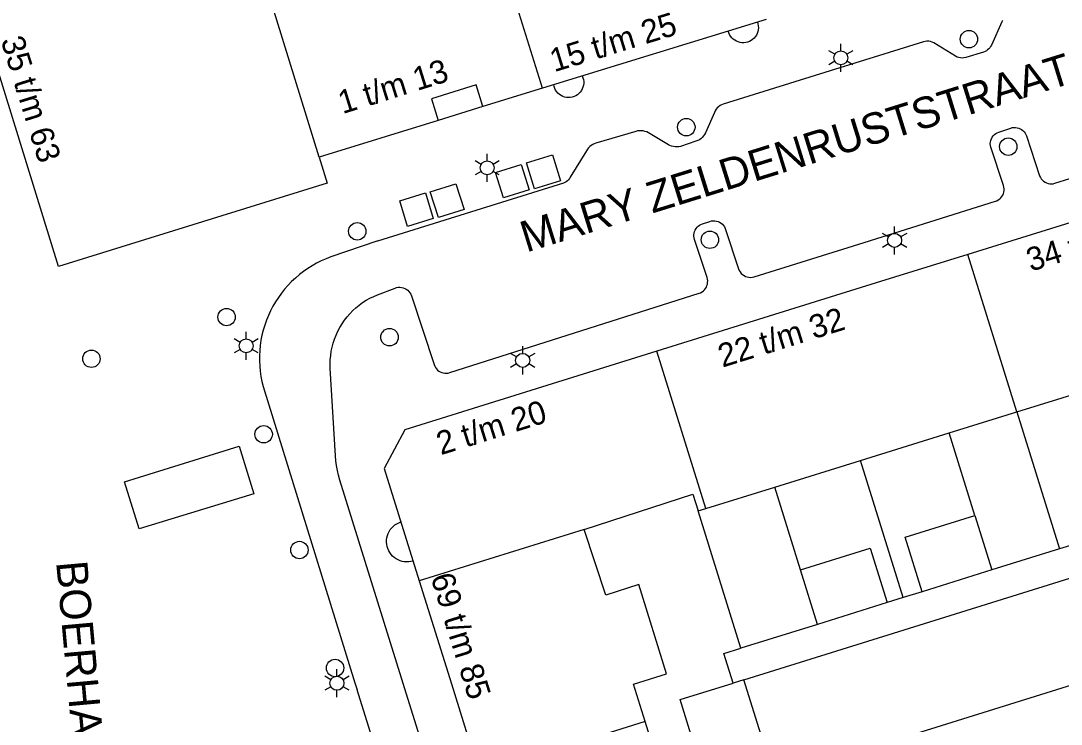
# Model space of a CAD drawing. Extents: x 122462 to 123306, y 485548 to 486417.
# Drawn here: x 122670.3 to 122737.2, y 485893.5 to 485938.7 of the extents above; entities that cross this region are included whole.
import ezdxf

# ---------------------------------------------------------------- set-up
doc = ezdxf.new("R2010")
doc.units = 0
for name, color, linetype in [('B-WE-IE-MEUBILAIR_WEGMEUBILAIR_VERKEERSBORD-S', 7, 'Continuous'), ('Level 1', 7, 'Continuous'), ('Level 11', 7, 'Continuous'), ('Level 17', 7, 'Continuous'), ('Level 19', 7, 'Continuous'), ('Level 2', 7, 'Continuous'), ('Level 22', 7, 'Continuous'), ('Level 4', 7, 'Continuous'), ('Level 42', 7, 'Continuous'), ('Level 50', 7, 'Continuous'), ('Level 53', 7, 'Continuous'), ('N-WE-GR-BOOM_DOORWORTELBARE RUIMTE-G', 7, 'Continuous')]:
    doc.layers.add(name, color=color, linetype=linetype)

msp = doc.modelspace()

# ---------------------------------------------------------------- linework, layer by layer
at = {"layer": 'Level 1'}
for p, q in [((122718.211, 485938.773), (122703.855, 485934.363)), ((122751.15, 485929.89), (122731.177, 485923.673)), ((122734.321, 485913.554), (122738.788, 485914.942)), ((122729.976, 485912.205), (122734.321, 485913.554)), ((122724.282, 485910.436), (122729.976, 485912.205)), ((122718.77, 485908.724), (122724.282, 485910.436)), ((122714.35, 485907.351), (122718.77, 485908.724)), ((122713.855, 485907.197), (122714.35, 485907.351))]:
    msp.add_line(p, q, dxfattribs=at)
for points in [[(122689.51, 485929.914), (122690.02, 485928.258), (122672.762, 485922.893), (122667.73, 485939.133), (122669.405, 485939.637)], [(122703.855, 485934.363), (122700.03, 485933.188), (122699.6, 485934.573), (122696.716, 485933.676), (122697.147, 485932.291), (122689.51, 485929.914)], [(122731.177, 485923.673), (122725.294, 485921.842), (122711.202, 485917.454)], [(122711.202, 485917.454), (122695.009, 485912.401), (122693.682, 485909.924), (122695.939, 485902.691)], [(122706.534, 485905.997), (122713.513, 485908.264), (122713.855, 485907.197)], [(122710.451, 485893.656), (122709.705, 485896.053), (122711.829, 485896.733), (122710.046, 485902.463), (122707.921, 485901.783), (122706.534, 485905.997)], [(122695.939, 485902.691), (122698.003, 485896.075), (122699.795, 485890.331)], [(122715.899, 485884.631), (122713.499, 485883.862), (122710.451, 485893.656)]]:
    msp.add_lwpolyline(points, dxfattribs=at)
at = {"layer": 'Level 11'}
msp.add_line((122700.03, 485933.188), (122697.147, 485932.291), dxfattribs=at)
for points in [[(122717.655, 485938.602), (122717.692, 485938.484), (122717.713, 485938.363), (122717.719, 485938.24), (122717.71, 485938.117), (122717.685, 485937.997), (122717.646, 485937.88), (122717.592, 485937.769), (122717.524, 485937.666), (122717.444, 485937.573), (122717.353, 485937.49), (122717.252, 485937.419), (122717.144, 485937.361), (122717.028, 485937.318), (122716.909, 485937.289), (122716.786, 485937.276), (122716.663, 485937.278), (122716.541, 485937.295), (122716.422, 485937.328), (122716.309, 485937.376), (122716.202, 485937.437), (122716.104, 485937.511), (122716.015, 485937.597), (122715.939, 485937.693), (122715.875, 485937.799), (122715.825, 485937.911), (122715.789, 485938.029)], [(122706.403, 485935.146), (122706.45, 485935.032), (122706.483, 485934.912), (122706.5, 485934.79), (122706.501, 485934.666), (122706.486, 485934.543), (122706.455, 485934.423), (122706.41, 485934.308), (122706.35, 485934.2), (122706.277, 485934.1), (122706.192, 485934.01), (122706.096, 485933.932), (122705.991, 485933.867), (122705.878, 485933.816), (122705.76, 485933.779), (122705.638, 485933.758), (122705.514, 485933.753), (122705.391, 485933.764), (122705.27, 485933.79), (122705.153, 485933.832), (122705.043, 485933.888), (122704.941, 485933.957), (122704.848, 485934.04), (122704.767, 485934.133), (122704.698, 485934.236), (122704.643, 485934.347), (122704.603, 485934.464), (122704.578, 485934.585)], [(122695.541, 485903.967), (122695.403, 485903.933), (122695.262, 485903.914), (122695.12, 485903.911), (122694.978, 485903.922), (122694.839, 485903.949), (122694.703, 485903.991), (122694.572, 485904.047), (122694.448, 485904.117), (122694.333, 485904.199), (122694.227, 485904.294), (122694.132, 485904.4), (122694.048, 485904.515), (122693.978, 485904.638), (122693.921, 485904.769), (122693.879, 485904.904), (122693.851, 485905.044), (122693.839, 485905.185), (122693.842, 485905.327), (122693.86, 485905.468), (122693.894, 485905.607), (122693.942, 485905.74), (122694.004, 485905.868), (122694.079, 485905.989), (122694.167, 485906.1), (122694.267, 485906.202), (122694.377, 485906.292), (122694.496, 485906.37), (122694.622, 485906.434), (122694.755, 485906.485)]]:
    msp.add_lwpolyline(points, dxfattribs=at)
at = {"layer": 'Level 17'}
for points in [[(122733.402, 485938.711), (122733.357, 485938.625), (122732.685, 485937.12), (122732.64, 485937.034), (122732.585, 485936.953), (122732.52, 485936.88), (122732.447, 485936.816), (122732.367, 485936.761), (122732.28, 485936.716), (122732.189, 485936.682), (122731.036, 485936.329), (122730.927, 485936.304), (122730.815, 485936.294), (122730.703, 485936.3), (122730.593, 485936.321), (122730.487, 485936.358), (122730.387, 485936.41), (122728.982, 485937.262), (122728.882, 485937.314), (122728.775, 485937.35), (122728.664, 485937.372), (122728.551, 485937.378), (122728.439, 485937.368), (122728.329, 485937.342), (122721.358, 485935.173), (122715.463, 485933.339), (122715.358, 485933.293), (122715.258, 485933.235), (122715.166, 485933.167), (122715.082, 485933.088), (122715.008, 485933), (122714.944, 485932.904), (122714.892, 485932.802), (122714.316, 485931.492), (122714.261, 485931.385), (122714.194, 485931.285), (122714.115, 485931.194), (122714.026, 485931.113), (122713.928, 485931.044), (122713.822, 485930.987), (122713.71, 485930.943), (122712.714, 485930.62), (122712.602, 485930.596), (122712.487, 485930.585), (122712.372, 485930.587), (122712.258, 485930.602), (122712.147, 485930.63), (122712.039, 485930.671), (122711.937, 485930.724), (122710.652, 485931.487), (122710.546, 485931.542), (122710.433, 485931.584), (122710.317, 485931.612), (122710.198, 485931.626), (122710.078, 485931.625), (122709.959, 485931.61), (122709.843, 485931.581), (122707.29, 485930.82), (122707.182, 485930.781), (122707.079, 485930.731), (122706.982, 485930.67), (122706.892, 485930.6), (122706.809, 485930.52), (122706.736, 485930.432), (122706.672, 485930.337), (122705.633, 485928.629), (122705.585, 485928.544), (122705.527, 485928.467)], [(122713.853, 485925.489), (122713.936, 485925.552), (122714.027, 485925.604), (122714.124, 485925.643), (122714.599, 485925.8), (122714.705, 485925.827), (122714.813, 485925.84), (122714.922, 485925.837), (122715.029, 485925.82), (122715.134, 485925.789), (122715.233, 485925.743), (122715.325, 485925.685), (122715.408, 485925.614), (122715.481, 485925.533), (122715.542, 485925.443), (122715.59, 485925.345), (122716.453, 485922.748), (122716.496, 485922.644), (122716.554, 485922.546), (122716.624, 485922.458), (122716.706, 485922.381), (122716.799, 485922.316), (122716.899, 485922.264), (122717.006, 485922.227), (122717.117, 485922.206), (122717.23, 485922.2), (122717.342, 485922.21), (122717.452, 485922.236), (122724.524, 485924.451), (122732.943, 485927.088), (122733.042, 485927.126), (122733.134, 485927.177), (122733.22, 485927.24), (122733.296, 485927.313), (122733.362, 485927.396), (122733.416, 485927.487), (122733.458, 485927.584), (122733.486, 485927.686), (122733.501, 485927.791), (122733.502, 485927.897), (122733.489, 485928.002), (122733.462, 485928.104), (122732.642, 485930.575), (122732.622, 485930.682), (122732.616, 485930.791), (122732.625, 485930.9), (122732.649, 485931.006), (122732.688, 485931.108), (122732.739, 485931.204), (122732.804, 485931.292), (122732.88, 485931.371), (122732.965, 485931.438), (122733.059, 485931.493), (122733.16, 485931.535), (122733.928, 485931.794), (122734.03, 485931.821), (122734.134, 485931.834), (122734.239, 485931.834), (122734.343, 485931.82), (122734.444, 485931.792), (122734.541, 485931.751), (122734.632, 485931.698), (122734.715, 485931.634), (122734.789, 485931.559), (122734.852, 485931.475), (122734.904, 485931.383), (122734.943, 485931.286), (122735.787, 485928.718), (122735.833, 485928.619), (122735.893, 485928.528), (122735.964, 485928.445), (122736.046, 485928.373), (122736.137, 485928.313), (122736.235, 485928.266), (122736.339, 485928.232), (122736.446, 485928.213), (122736.555, 485928.209), (122736.664, 485928.22), (122736.77, 485928.245), (122752.178, 485933.044)], [(122705.527, 485928.467), (122705.457, 485928.399), (122705.379, 485928.341), (122705.294, 485928.295), (122705.203, 485928.261), (122693.259, 485924.525), (122693.211, 485924.52), (122690.257, 485923.513), (122689.947, 485923.393), (122689.642, 485923.258), (122689.345, 485923.109), (122689.055, 485922.945), (122688.773, 485922.768), (122688.5, 485922.578), (122688.237, 485922.375), (122687.984, 485922.159), (122687.741, 485921.931), (122687.509, 485921.692), (122687.289, 485921.442), (122687.082, 485921.182), (122686.887, 485920.912), (122686.705, 485920.633), (122686.537, 485920.346), (122686.383, 485920.051), (122686.244, 485919.749), (122686.119, 485919.441), (122686.009, 485919.127), (122685.914, 485918.808), (122685.834, 485918.484), (122685.77, 485918.158), (122685.722, 485917.829), (122685.69, 485917.497), (122685.674, 485917.165), (122685.673, 485916.832), (122685.689, 485916.5), (122685.721, 485916.168), (122685.768, 485915.839), (122685.831, 485915.512), (122685.91, 485915.189), (122691.807, 485896.151), (122691.95, 485895.69)], [(122703.23, 485869.439), (122694.91, 485896.113), (122690.836, 485909.176), (122690.749, 485909.481), (122690.677, 485909.79), (122690.62, 485910.102), (122690.578, 485910.417), (122690.552, 485910.733), (122690.224, 485916.36), (122690.216, 485916.633), (122690.224, 485916.906), (122690.247, 485917.178), (122690.286, 485917.448), (122690.34, 485917.716), (122690.409, 485917.98), (122690.494, 485918.24), (122690.593, 485918.494), (122690.707, 485918.743), (122690.834, 485918.984), (122690.975, 485919.218), (122691.129, 485919.443), (122691.296, 485919.659), (122691.475, 485919.866), (122691.666, 485920.061), (122691.867, 485920.246), (122692.079, 485920.418), (122692.3, 485920.579), (122692.53, 485920.726), (122692.768, 485920.86), (122693.013, 485920.98), (122693.265, 485921.086), (122694.382, 485921.517), (122694.485, 485921.549), (122694.592, 485921.567), (122694.699, 485921.571), (122694.807, 485921.56), (122694.912, 485921.534), (122695.012, 485921.495), (122695.107, 485921.442), (122695.193, 485921.377), (122695.27, 485921.301), (122695.336, 485921.216), (122695.389, 485921.122), (122695.43, 485921.022), (122696.89, 485916.592), (122696.929, 485916.496), (122696.98, 485916.405), (122697.042, 485916.322), (122697.115, 485916.247), (122697.196, 485916.183), (122697.286, 485916.13), (122697.381, 485916.089), (122697.481, 485916.06), (122697.584, 485916.045), (122697.688, 485916.043), (122697.791, 485916.055), (122697.892, 485916.08), (122713.912, 485921.176), (122714.01, 485921.215), (122714.101, 485921.266), (122714.185, 485921.329), (122714.261, 485921.403), (122714.325, 485921.485), (122714.379, 485921.576), (122714.42, 485921.673), (122714.448, 485921.774), (122714.463, 485921.878), (122714.464, 485921.983), (122714.451, 485922.087), (122714.424, 485922.189), (122713.616, 485924.633), (122713.59, 485924.734), (122713.577, 485924.838), (122713.578, 485924.942), (122713.593, 485925.046), (122713.621, 485925.147), (122713.661, 485925.243), (122713.714, 485925.333), (122713.779, 485925.416), (122713.853, 485925.489)], [(122677.946, 485906.042), (122676.997, 485909.066), (122684.361, 485911.36), (122685.315, 485908.301), (122677.946, 485906.042)]]:
    msp.add_lwpolyline(points, dxfattribs=at)
at = {"layer": 'Level 19'}
for p, q in [((122734.321, 485913.554), (122737.055, 485904.75)), ((122731.625, 485906.897), (122729.976, 485912.205)), ((122727.02, 485901.62), (122724.282, 485910.436)), ((122720.423, 485903.402), (122718.77, 485908.724)), ((122716.598, 485898.366), (122713.855, 485907.197)), ((122741.503, 485906.138), (122737.055, 485904.75)), ((122737.055, 485904.75), (122732.717, 485903.397)), ((122728.246, 485902.002), (122727.02, 485901.62)), ((122727.02, 485901.62), (122725.993, 485901.299)), ((122721.516, 485899.901), (122716.598, 485898.366)), ((122716.792, 485896.349), (122716.093, 485896.131))]:
    msp.add_line(p, q, dxfattribs=at)
for points in [[(122716.093, 485896.131), (122715.502, 485898.024), (122716.598, 485898.366)], [(122715.899, 485884.631), (122712.694, 485895.07), (122716.093, 485896.131)]]:
    msp.add_lwpolyline(points, dxfattribs=at)
at = {"layer": 'Level 2'}
for p, q in [((122731.625, 485906.897), (122732.717, 485903.397)), ((122716.792, 485896.349), (122745.957, 485905.45)), ((122721.516, 485899.901), (122720.423, 485903.402)), ((122732.717, 485903.397), (122728.246, 485902.002)), ((122725.993, 485901.299), (122721.516, 485899.901))]:
    msp.add_line(p, q, dxfattribs=at)
for points in [[(122728.246, 485902.002), (122727.154, 485905.502), (122731.625, 485906.897)], [(122745.957, 485905.45), (122747.928, 485899.135), (122718.763, 485890.034), (122716.792, 485896.349)], [(122720.423, 485903.402), (122724.901, 485904.799), (122725.993, 485901.299)]]:
    msp.add_lwpolyline(points, dxfattribs=at)
at = {"layer": 'Level 22'}
msp.add_line((122692.989, 485892.335), (122691.95, 485895.69), dxfattribs=at)
at = {"layer": 'Level 4'}
for p, q in [((122703.855, 485934.363), (122700.301, 485945.756)), ((122689.51, 485929.914), (122686.414, 485939.914)), ((122734.321, 485913.554), (122731.177, 485923.673)), ((122714.35, 485907.351), (122711.202, 485917.454)), ((122706.534, 485905.997), (122695.939, 485902.691)), ((122710.451, 485893.656), (122699.795, 485890.331))]:
    msp.add_line(p, q, dxfattribs=at)
at = {"layer": 'Level 42'}
for points in [[(122703.337, 485927.896), (122702.822, 485929.561), (122704.487, 485930.076), (122705.002, 485928.411), (122703.337, 485927.896)], [(122701.356, 485927.305), (122700.843, 485928.948), (122702.486, 485929.461), (122702.999, 485927.818), (122701.356, 485927.305)], [(122697.164, 485926.042), (122696.646, 485927.692), (122698.296, 485928.21), (122698.814, 485926.56), (122697.164, 485926.042)], [(122695.189, 485925.472), (122694.681, 485927.122), (122696.331, 485927.63), (122696.839, 485925.98), (122695.189, 485925.472)]]:
    msp.add_lwpolyline(points, dxfattribs=at)
at = {"layer": 'Level 50'}
for p, q in [((122723.018, 485936.759), (122723.018, 485937.209)), ((122722.628, 485936.534), (122722.238, 485936.759)), ((122723.797, 485936.759), (122723.407, 485936.534)), ((122722.628, 485936.084), (122722.238, 485935.859)), ((122723.018, 485935.409), (122723.018, 485935.859)), ((122723.797, 485935.859), (122723.407, 485936.084)), ((122700.299, 485929.688), (122700.299, 485930.138)), ((122699.909, 485929.463), (122699.519, 485929.688)), ((122701.078, 485929.688), (122700.688, 485929.463)), ((122699.909, 485929.013), (122699.519, 485928.788)), ((122700.299, 485928.338), (122700.299, 485928.788)), ((122701.078, 485928.788), (122700.688, 485929.013)), ((122726.47, 485925.029), (122726.47, 485925.479)), ((122726.08, 485924.804), (122725.69, 485925.029)), ((122727.249, 485925.029), (122726.859, 485924.804)), ((122726.08, 485924.354), (122725.69, 485924.129)), ((122726.47, 485923.679), (122726.47, 485924.129)), ((122727.249, 485924.129), (122726.859, 485924.354)), ((122684.82, 485918.249), (122684.82, 485918.699)), ((122684.43, 485918.024), (122684.04, 485918.249)), ((122685.599, 485918.249), (122685.209, 485918.024)), ((122702.58, 485917.319), (122702.58, 485917.769)), ((122684.43, 485917.574), (122684.04, 485917.349)), ((122684.82, 485916.899), (122684.82, 485917.349)), ((122685.599, 485917.349), (122685.209, 485917.574)), ((122702.19, 485917.094), (122701.8, 485917.319)), ((122703.359, 485917.319), (122702.969, 485917.094)), ((122702.19, 485916.644), (122701.8, 485916.419)), ((122702.58, 485915.969), (122702.58, 485916.419)), ((122703.359, 485916.419), (122702.969, 485916.644)), ((122690.65, 485896.569), (122690.65, 485897.019)), ((122690.26, 485896.344), (122689.87, 485896.569)), ((122691.429, 485896.569), (122691.039, 485896.344)), ((122690.26, 485895.894), (122689.87, 485895.669)), ((122691.429, 485895.669), (122691.039, 485895.894)), ((122690.65, 485895.219), (122690.65, 485895.669))]:
    msp.add_line(p, q, dxfattribs=at)
for centre in [(122723.018, 485936.309), (122700.299, 485929.238), (122726.47, 485924.579), (122684.82, 485917.799), (122702.58, 485916.869), (122690.65, 485896.119)]:
    msp.add_circle(centre, 0.45, dxfattribs=at)
at = {"layer": 'Level 53'}
for centre in [(122731.245, 485937.507), (122713.09, 485931.852), (122733.772, 485930.6), (122691.955, 485925.16), (122714.606, 485924.616), (122683.56, 485919.649), (122694.027, 485918.357), (122674.88, 485916.969), (122685.94, 485912.119), (122688.24, 485904.679), (122690.53, 485897.099)]:
    msp.add_circle(centre, 0.56, dxfattribs=at)

# ---------------------------------------------------------------- texts
at = {"layer": 'B-WE-IE-MEUBILAIR_WEGMEUBILAIR_VERKEERSBORD-S'}
for s, rotation, p in [('15 t/m 25', 17.07619, (122704.606, 485935.38)), ('35 t/m 63', 287.22317, (122669.043, 485937.438)), ('1 t/m 13', 17.27707, (122691.011, 485932.688)), ('34 t/m 44', 17.28891, (122735.216, 485922.56)), ('22 t/m 32', 17.28891, (122715.412, 485916.397)), ('2 t/m 20', 17.28891, (122697.324, 485910.768)), ('69 t/m 85', 287.30705, (122696.654, 485902.943))]:
    msp.add_text(s, height=1.5, rotation=rotation, dxfattribs=at).set_placement(p)
at = {"layer": 'N-WE-GR-BOOM_DOORWORTELBARE RUIMTE-G'}
for s, rotation, p in [('MARY ZELDENRUSTSTRAAT', 17.26448, (122702.814, 485923.788)), ('BOERHAAVEPLEIN', 275.16953, (122672.609, 485903.904))]:
    msp.add_text(s, height=2, rotation=rotation, dxfattribs=at).set_placement(p)

doc.saveas('drawing.dxf')
